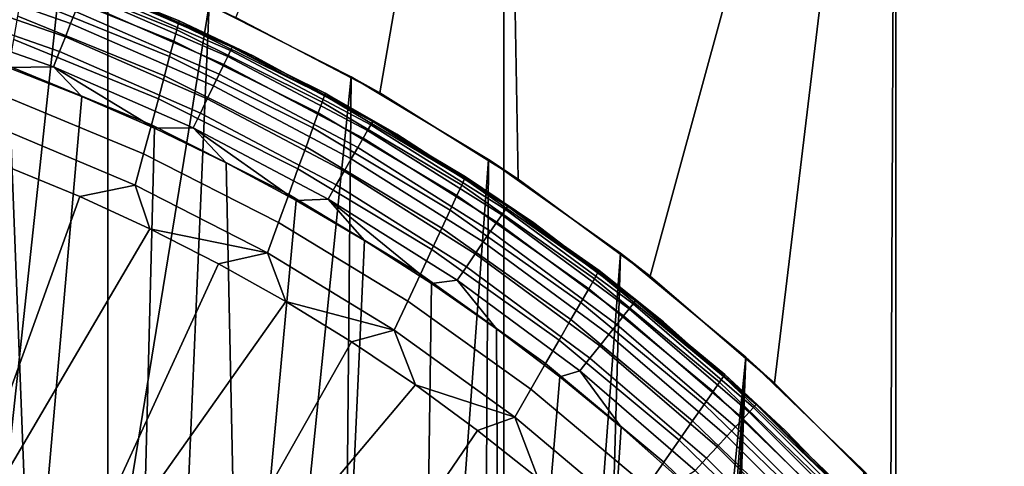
# Model space of a CAD drawing. Header units: metres. Extents: x -109 to 109, y -100 to 58.
# Tile 622 of 642: x 77.818 to 79.645, y 45.78 to 46.607. Entities that reach past the tile are written whole.
import ezdxf

# ---------------------------------------------------------------- set-up
doc = ezdxf.new("R2010")
doc.units = ezdxf.units.M
doc.layers.add('solid_21_062_100_XXX', color=7, linetype='CONTINUOUS')

msp = doc.modelspace()

# ---------------------------------------------------------------- linework, layer by layer
at = {"layer": 'solid_21_062_100_XXX'}
for points in [[(77.981873, 47.799999, 12.915263), (77.242134, 47.799999, 12.978799), (77.242157, 28.5, 12.978798), (77.981888, 28.5, 12.915262)], [(78.716789, 47.799999, 12.809598), (77.981873, 47.799999, 12.915263), (77.981888, 28.5, 12.915262), (78.716789, 28.5, 12.8096)], [(78.716789, 47.799999, -12.809598), (78.486549, 46.471836, -12.847321), (78.21965, 46.611488, -12.88576)], [(78.716789, 47.799999, -12.809598), (78.743179, 46.311813, -12.805004), (78.486549, 46.471836, -12.847321)], [(79.444473, 47.799999, 12.662149), (78.716789, 47.799999, 12.809598), (78.716789, 28.5, 12.8096), (79.444458, 28.5, 12.662155)], [(78.716789, 47.799999, -12.809598), (79.444473, 47.799999, -12.662149), (78.988045, 46.132027, -12.759688), (78.743179, 46.311813, -12.805004)], [(79.444473, 47.799999, -12.662149), (79.219284, 45.93351, -12.712416), (78.988045, 46.132027, -12.759688)], [(79.444473, 47.799999, -12.662149), (79.434807, 45.717884, -12.664395), (79.219284, 45.93351, -12.712416)], [(80.162544, 47.799999, -12.473401), (79.633331, 45.486401, -12.616744), (79.434807, 45.717884, -12.664395), (79.444473, 47.799999, -12.662149)], [(80.162544, 47.799999, 12.473401), (79.444473, 47.799999, 12.662149), (79.444458, 28.5, 12.662155), (80.162521, 28.5, 12.473409)], [(80.162544, 47.799999, -12.473401), (79.813087, 45.24131, -12.570739), (79.633331, 45.486401, -12.616744)], [(77.542229, 45.327286, -9.52515), (77.625603, 46.838364, -9.515654), (77.900475, 46.746822, -9.479095), (77.736526, 45.230133, -9.50188)], [(77.736526, 45.230133, -9.50188), (77.900475, 46.746822, -9.479095), (78.170082, 46.63467, -9.435327), (77.922768, 45.11618, -9.475782)], [(77.92173, 46.622505, -10.758668), (77.647041, 46.71862, -10.758668), (77.640007, 46.695805, -10.738252), (77.913002, 46.600277, -10.738252)], [(78.113159, 46.600868, -12.117154), (77.832726, 46.713814, -12.117154), (77.833427, 46.718128, -12.051724), (78.114235, 46.605099, -12.051724)], [(77.833427, 46.718128, -12.051724), (77.976578, 46.663635, -10.9), (78.252693, 46.539852, -10.9), (78.114235, 46.605099, -12.051724)], [(77.830505, 46.700962, -12.181523), (78.10984, 46.588284, -12.181523), (78.104324, 46.567562, -12.243655), (77.826813, 46.679802, -12.243655)], [(77.832726, 46.713814, -12.117154), (78.113159, 46.600868, -12.117154), (78.10984, 46.588284, -12.181523), (77.830505, 46.700962, -12.181523)], [(77.913002, 46.600277, -10.738252), (77.640007, 46.695805, -10.738252), (77.632111, 46.670216, -10.721828), (77.903221, 46.575352, -10.721828)], [(77.826813, 46.679802, -12.243655), (78.104324, 46.567562, -12.243655), (78.096718, 46.539051, -12.302479), (77.821701, 46.650684, -12.302479)], [(77.903221, 46.575352, -10.721828), (77.632111, 46.670216, -10.721828), (77.623558, 46.642483, -10.709799), (77.892616, 46.548336, -10.709799)], [(78.209625, 46.550068, -10.838406), (77.939545, 46.667904, -10.838406), (77.935165, 46.656738, -10.80937), (78.204422, 46.539265, -10.80937)], [(78.212791, 46.556644, -10.868961), (77.942215, 46.674694, -10.868961), (77.939545, 46.667904, -10.838406), (78.209625, 46.550068, -10.838406)], [(78.212791, 46.556644, -10.868961), (77.976578, 46.663635, -10.9), (77.942215, 46.674694, -10.868961)], [(78.212791, 46.556644, -10.868961), (78.252693, 46.539852, -10.9), (77.976578, 46.663635, -10.9)], [(77.892616, 46.548336, -10.709799), (77.623558, 46.642483, -10.709799), (77.614555, 46.613297, -10.702462), (77.881462, 46.519901, -10.702462)], [(77.821701, 46.650684, -12.302479), (78.096718, 46.539051, -12.302479), (78.087143, 46.503242, -12.356982), (77.815269, 46.614109, -12.356982)], [(78.204422, 46.539265, -10.80937), (77.935165, 46.656738, -10.80937), (77.929176, 46.641479, -10.78257), (78.197311, 46.524498, -10.78257)], [(78.197311, 46.524498, -10.78257), (77.929176, 46.641479, -10.78257), (77.92173, 46.622505, -10.758668), (78.188461, 46.50613, -10.758668)], [(78.099106, 44.986286, -9.447622), (77.922768, 45.11618, -9.475782), (78.170082, 46.63467, -9.435327)], [(78.099106, 44.986286, -9.447622), (78.170082, 46.63467, -9.435327), (78.433556, 46.501625, -9.384885), (78.264076, 44.841339, -9.418214)], [(78.170082, 46.63467, -9.435327), (78.21965, 46.611488, -12.88576), (78.486549, 46.471836, -12.847321), (78.433556, 46.501625, -9.384885)], [(77.881462, 46.519901, -10.702462), (77.614555, 46.613297, -10.702462), (77.796852, 46.518616, -10.7)], [(77.815269, 46.614109, -12.356982), (78.087143, 46.503242, -12.356982), (78.075775, 46.460743, -12.406224), (77.807625, 46.570702, -12.406224)], [(78.188461, 46.50613, -10.758668), (77.92173, 46.622505, -10.758668), (77.913002, 46.600277, -10.738252), (78.178101, 46.484615, -10.738252)], [(78.178101, 46.484615, -10.738252), (77.913002, 46.600277, -10.738252), (77.903221, 46.575352, -10.721828), (78.166481, 46.460491, -10.721828)], [(78.10984, 46.588284, -12.181523), (78.37973, 46.454559, -12.181523), (78.372444, 46.434429, -12.243655), (78.104324, 46.567562, -12.243655)], [(78.113159, 46.600868, -12.117154), (78.384132, 46.466785, -12.117154), (78.37973, 46.454559, -12.181523), (78.10984, 46.588284, -12.181523)], [(78.384132, 46.466785, -12.117154), (78.113159, 46.600868, -12.117154), (78.114235, 46.605099, -12.051724), (78.385567, 46.470898, -12.051724)], [(78.114235, 46.605099, -12.051724), (78.252693, 46.539852, -10.9), (78.518524, 46.395298, -10.9), (78.385567, 46.470898, -12.051724)], [(77.807625, 46.570702, -12.406224), (78.075775, 46.460743, -12.406224), (78.062798, 46.412277, -12.449358), (77.798897, 46.521198, -12.449358)], [(78.166481, 46.460491, -10.721828), (77.903221, 46.575352, -10.721828), (77.892616, 46.548336, -10.709799), (78.153893, 46.434341, -10.709799)], [(77.632202, 45.506119, -10.7), (77.840675, 45.401062, -10.7), (77.796852, 46.518616, -10.7), (77.657738, 46.566811, -10.7)], [(78.104324, 46.567562, -12.243655), (78.372444, 46.434429, -12.243655), (78.362404, 46.406738, -12.302479), (78.096718, 46.539051, -12.302479)], [(78.473785, 46.418701, -10.868961), (78.212791, 46.556644, -10.868961), (78.209625, 46.550068, -10.838406), (78.470139, 46.41238, -10.838406)], [(78.473785, 46.418701, -10.868961), (78.252693, 46.539852, -10.9), (78.212791, 46.556644, -10.868961)], [(78.153893, 46.434341, -10.709799), (77.892616, 46.548336, -10.709799), (77.881462, 46.519901, -10.702462), (78.14064, 46.406822, -10.702462)], [(78.096718, 46.539051, -12.302479), (78.362404, 46.406738, -12.302479), (78.34977, 46.371956, -12.356982), (78.087143, 46.503242, -12.356982)], [(78.464142, 46.401997, -10.80937), (78.204422, 46.539265, -10.80937), (78.197311, 46.524498, -10.78257), (78.455948, 46.387802, -10.78257)], [(78.470139, 46.41238, -10.838406), (78.209625, 46.550068, -10.838406), (78.204422, 46.539265, -10.80937), (78.464142, 46.401997, -10.80937)], [(78.473785, 46.418701, -10.868961), (78.518524, 46.395298, -10.9), (78.252693, 46.539852, -10.9)], [(77.798897, 46.521198, -12.449358), (78.062798, 46.412277, -12.449358), (78.048447, 46.358677, -12.485639), (77.789238, 46.466446, -12.485639)], [(77.881462, 46.519901, -10.702462), (77.796852, 46.518616, -10.7), (77.934006, 46.464985, -10.7)], [(77.840675, 45.401062, -10.7), (77.934006, 46.464985, -10.7), (77.796852, 46.518616, -10.7)], [(77.881462, 46.519901, -10.702462), (77.934006, 46.464985, -10.7), (78.068924, 46.406017, -10.7)], [(78.14064, 46.406822, -10.702462), (77.881462, 46.519901, -10.702462), (78.068924, 46.406017, -10.7)], [(78.455948, 46.387802, -10.78257), (78.197311, 46.524498, -10.78257), (78.188461, 46.50613, -10.758668), (78.445755, 46.370148, -10.758668)], [(78.087143, 46.503242, -12.356982), (78.34977, 46.371956, -12.356982), (78.33477, 46.330677, -12.406224), (78.075775, 46.460743, -12.406224)], [(78.445755, 46.370148, -10.758668), (78.188461, 46.50613, -10.758668), (78.178101, 46.484615, -10.738252), (78.433815, 46.349468, -10.738252)], [(78.416008, 44.682678, -9.388485), (78.264076, 44.841339, -9.418214), (78.433556, 46.501625, -9.384885)], [(78.416008, 44.682678, -9.388485), (78.433556, 46.501625, -9.384885), (78.688637, 46.348114, -9.328708), (78.553596, 44.511696, -9.359351)], [(78.433556, 46.501625, -9.384885), (78.486549, 46.471836, -12.847321), (78.743179, 46.311813, -12.805004), (78.688637, 46.348114, -9.328708)], [(78.433815, 46.349468, -10.738252), (78.178101, 46.484615, -10.738252), (78.166481, 46.460491, -10.721828), (78.420425, 46.326279, -10.721828)], [(77.789238, 46.466446, -12.485639), (78.048447, 46.358677, -12.485639), (78.032967, 46.300854, -12.514442), (77.778816, 46.407379, -12.514442)], [(77.840675, 45.401062, -10.7), (78.03952, 45.278679, -10.7), (78.068924, 46.406017, -10.7), (77.934006, 46.464985, -10.7)], [(78.075775, 46.460743, -12.406224), (78.33477, 46.330677, -12.406224), (78.317657, 46.283611, -12.449358), (78.062798, 46.412277, -12.449358)], [(78.420425, 46.326279, -10.721828), (78.166481, 46.460491, -10.721828), (78.153893, 46.434341, -10.709799), (78.405914, 46.301144, -10.709799)], [(78.384132, 46.466785, -12.117154), (78.644035, 46.312347, -12.117154), (78.638596, 46.300571, -12.181523), (78.37973, 46.454559, -12.181523)], [(78.644035, 46.312347, -12.117154), (78.384132, 46.466785, -12.117154), (78.385567, 46.470898, -12.051724), (78.645828, 46.316311, -12.051724)], [(78.385567, 46.470898, -12.051724), (78.518524, 46.395298, -10.9), (78.772514, 46.23082, -10.9), (78.645828, 46.316311, -12.051724)], [(78.37973, 46.454559, -12.181523), (78.638596, 46.300571, -12.181523), (78.629601, 46.281185, -12.243655), (78.372444, 46.434429, -12.243655)], [(78.405914, 46.301144, -10.709799), (78.153893, 46.434341, -10.709799), (78.14064, 46.406822, -10.702462), (78.39064, 46.274689, -10.702462)], [(78.372444, 46.434429, -12.243655), (78.629601, 46.281185, -12.243655), (78.617203, 46.254513, -12.302479), (78.362404, 46.406738, -12.302479)], [(77.778816, 46.407379, -12.514442), (78.032967, 46.300854, -12.514442), (77.929863, 46.279633, -12.535121), (77.797607, 46.334175, -12.535121)], [(78.03952, 45.278679, -10.7), (78.227257, 45.139881, -10.7), (78.201462, 46.341785, -10.7), (78.068924, 46.406017, -10.7)], [(78.062798, 46.412277, -12.449358), (78.317657, 46.283611, -12.449358), (78.298737, 46.231556, -12.485639), (78.048447, 46.358677, -12.485639)], [(78.14064, 46.406822, -10.702462), (78.068924, 46.406017, -10.7), (78.201462, 46.341785, -10.7)], [(78.14064, 46.406822, -10.702462), (78.201462, 46.341785, -10.7), (78.331413, 46.272369, -10.7)], [(78.39064, 46.274689, -10.702462), (78.14064, 46.406822, -10.702462), (78.331413, 46.272369, -10.7)], [(78.362404, 46.406738, -12.302479), (78.617203, 46.254513, -12.302479), (78.601616, 46.221016, -12.356982), (78.34977, 46.371956, -12.356982)], [(78.719635, 46.255611, -10.838406), (78.470139, 46.41238, -10.838406), (78.464142, 46.401997, -10.80937), (78.712883, 46.245705, -10.80937)], [(78.723747, 46.261642, -10.868961), (78.473785, 46.418701, -10.868961), (78.470139, 46.41238, -10.838406), (78.719635, 46.255611, -10.838406)], [(78.723747, 46.261642, -10.868961), (78.518524, 46.395298, -10.9), (78.473785, 46.418701, -10.868961)], [(78.703651, 46.232159, -10.78257), (78.455948, 46.387802, -10.78257), (78.445755, 46.370148, -10.758668), (78.692169, 46.215317, -10.758668)], [(78.712883, 46.245705, -10.80937), (78.464142, 46.401997, -10.80937), (78.455948, 46.387802, -10.78257), (78.703651, 46.232159, -10.78257)], [(78.723747, 46.261642, -10.868961), (78.772514, 46.23082, -10.9), (78.518524, 46.395298, -10.9)], [(78.34977, 46.371956, -12.356982), (78.601616, 46.221016, -12.356982), (78.583107, 46.181267, -12.406224), (78.33477, 46.330677, -12.406224)], [(78.692169, 46.215317, -10.758668), (78.445755, 46.370148, -10.758668), (78.433815, 46.349468, -10.738252), (78.678719, 46.195587, -10.738252)], [(78.048447, 46.358677, -12.485639), (78.298737, 46.231556, -12.485639), (78.27832, 46.175404, -12.514442), (78.032967, 46.300854, -12.514442)], [(77.668976, 45.555222, -12.715114), (77.464363, 45.639256, -12.715114), (77.797607, 46.334175, -12.535121), (77.929863, 46.279633, -12.535121)], [(78.227257, 45.139881, -10.7), (78.331413, 46.272369, -10.7), (78.201462, 46.341785, -10.7)], [(78.678719, 46.195587, -10.738252), (78.433815, 46.349468, -10.738252), (78.420425, 46.326279, -10.721828), (78.663628, 46.173462, -10.721828)], [(78.675667, 44.330029, -9.331731), (78.553596, 44.511696, -9.359351), (78.688637, 46.348114, -9.328708)], [(78.675667, 44.330029, -9.331731), (78.688637, 46.348114, -9.328708), (78.933357, 46.174706, -9.267886), (78.78125, 44.139473, -9.306482)], [(78.688637, 46.348114, -9.328708), (78.743179, 46.311813, -12.805004), (78.988045, 46.132027, -12.759688), (78.933357, 46.174706, -9.267886)], [(78.33477, 46.330677, -12.406224), (78.583107, 46.181267, -12.406224), (78.562004, 46.135941, -12.449358), (78.317657, 46.283611, -12.449358)], [(78.663628, 46.173462, -10.721828), (78.420425, 46.326279, -10.721828), (78.405914, 46.301144, -10.709799), (78.647285, 46.149483, -10.709799)], [(78.891357, 46.138466, -12.117154), (78.644035, 46.312347, -12.117154), (78.645828, 46.316311, -12.051724), (78.893486, 46.14225, -12.051724)], [(78.645828, 46.316311, -12.051724), (78.772514, 46.23082, -10.9), (79.013161, 46.047379, -10.9), (78.893486, 46.14225, -12.051724)], [(78.032967, 46.300854, -12.514442), (78.05983, 46.219849, -12.535121), (77.929863, 46.279633, -12.535121)], [(78.032967, 46.300854, -12.514442), (78.27832, 46.175404, -12.514442), (78.05983, 46.219849, -12.535121)], [(78.647285, 46.149483, -10.709799), (78.405914, 46.301144, -10.709799), (78.39064, 46.274689, -10.702462), (78.630074, 46.124245, -10.702462)], [(78.638596, 46.300571, -12.181523), (78.884918, 46.127228, -12.181523), (78.874283, 46.108723, -12.243655), (78.629601, 46.281185, -12.243655)], [(78.644035, 46.312347, -12.117154), (78.891357, 46.138466, -12.117154), (78.884918, 46.127228, -12.181523), (78.638596, 46.300571, -12.181523)], [(77.668976, 45.555222, -12.715114), (77.929863, 46.279633, -12.535121), (78.05983, 46.219849, -12.535121)], [(78.317657, 46.283611, -12.449358), (78.562004, 46.135941, -12.449358), (78.538658, 46.085815, -12.485639), (78.298737, 46.231556, -12.485639)], [(78.629601, 46.281185, -12.243655), (78.874283, 46.108723, -12.243655), (78.859627, 46.083271, -12.302479), (78.617203, 46.254513, -12.302479)], [(78.227257, 45.139881, -10.7), (78.402542, 44.985657, -10.7), (78.458496, 46.197937, -10.7), (78.331413, 46.272369, -10.7)], [(78.39064, 46.274689, -10.702462), (78.331413, 46.272369, -10.7), (78.458496, 46.197937, -10.7)], [(78.39064, 46.274689, -10.702462), (78.458496, 46.197937, -10.7), (78.582603, 46.118534, -10.7)], [(78.630074, 46.124245, -10.702462), (78.39064, 46.274689, -10.702462), (78.582603, 46.118534, -10.7)], [(78.961273, 46.086338, -10.868961), (78.723747, 46.261642, -10.868961), (78.719635, 46.255611, -10.838406), (78.956726, 46.080635, -10.838406)], [(78.961273, 46.086338, -10.868961), (78.772514, 46.23082, -10.9), (78.723747, 46.261642, -10.868961)], [(78.617203, 46.254513, -12.302479), (78.859627, 46.083271, -12.302479), (78.841209, 46.051308, -12.356982), (78.601616, 46.221016, -12.356982)], [(78.949249, 46.071259, -10.80937), (78.712883, 46.245705, -10.80937), (78.703651, 46.232159, -10.78257), (78.939026, 46.058445, -10.78257)], [(78.956726, 46.080635, -10.838406), (78.719635, 46.255611, -10.838406), (78.712883, 46.245705, -10.80937), (78.949249, 46.071259, -10.80937)], [(78.298737, 46.231556, -12.485639), (78.538658, 46.085815, -12.485639), (78.513481, 46.03175, -12.514442), (78.27832, 46.175404, -12.514442)], [(78.939026, 46.058445, -10.78257), (78.703651, 46.232159, -10.78257), (78.692169, 46.215317, -10.758668), (78.926315, 46.042503, -10.758668)], [(78.961273, 46.086338, -10.868961), (79.013161, 46.047379, -10.9), (78.772514, 46.23082, -10.9)], [(77.866348, 45.455353, -12.715114), (77.668976, 45.555222, -12.715114), (78.05983, 46.219849, -12.535121), (78.187302, 46.154915, -12.535121)], [(78.27832, 46.175404, -12.514442), (78.187302, 46.154915, -12.535121), (78.05983, 46.219849, -12.535121)], [(78.601616, 46.221016, -12.356982), (78.841209, 46.051308, -12.356982), (78.819344, 46.013374, -12.406224), (78.583107, 46.181267, -12.406224)], [(78.926315, 46.042503, -10.758668), (78.692169, 46.215317, -10.758668), (78.678719, 46.195587, -10.738252), (78.91143, 46.023838, -10.738252)], [(78.402542, 44.985657, -10.7), (78.56411, 44.817123, -10.7), (78.582603, 46.118534, -10.7), (78.458496, 46.197937, -10.7)], [(78.91143, 46.023838, -10.738252), (78.678719, 46.195587, -10.738252), (78.663628, 46.173462, -10.721828), (78.89473, 46.002899, -10.721828)], [(78.27832, 46.175404, -12.514442), (78.31208, 46.084942, -12.535121), (78.187302, 46.154915, -12.535121)], [(78.27832, 46.175404, -12.514442), (78.513481, 46.03175, -12.514442), (78.31208, 46.084942, -12.535121)], [(78.583107, 46.181267, -12.406224), (78.819344, 46.013374, -12.406224), (78.794411, 45.970127, -12.449358), (78.562004, 46.135941, -12.449358)], [(78.89473, 46.002899, -10.721828), (78.663628, 46.173462, -10.721828), (78.647285, 46.149483, -10.709799), (78.87664, 45.980213, -10.709799)], [(78.869804, 43.941551, -9.284328), (78.78125, 44.139473, -9.306482), (78.933357, 46.174706, -9.267886)], [(78.869804, 43.941551, -9.284328), (78.933357, 46.174706, -9.267886), (79.165985, 45.982033, -9.20366), (78.94091, 43.737865, -9.265887)], [(78.933357, 46.174706, -9.267886), (78.988045, 46.132027, -12.759688), (79.219284, 45.93351, -12.712416), (79.165985, 45.982033, -9.20366)], [(77.866348, 45.455353, -12.715114), (78.187302, 46.154915, -12.535121), (78.31208, 46.084942, -12.535121)], [(78.87664, 45.980213, -10.709799), (78.647285, 46.149483, -10.709799), (78.630074, 46.124245, -10.702462), (78.857597, 45.956329, -10.702462)], [(78.562004, 46.135941, -12.449358), (78.794411, 45.970127, -12.449358), (78.766838, 45.922298, -12.485639), (78.538658, 46.085815, -12.485639)], [(78.891357, 46.138466, -12.117154), (79.124634, 45.946156, -12.117154), (79.117249, 45.935535, -12.181523), (78.884918, 46.127228, -12.181523)], [(79.124634, 45.946156, -12.117154), (78.891357, 46.138466, -12.117154), (78.893486, 46.14225, -12.051724), (79.127083, 45.949734, -12.051724)], [(78.893486, 46.14225, -12.051724), (79.013161, 46.047379, -10.9), (79.239059, 45.846058, -10.9), (79.127083, 45.949734, -12.051724)], [(78.56411, 44.817123, -10.7), (78.710793, 44.635509, -10.7), (78.703438, 46.034359, -10.7), (78.582603, 46.118534, -10.7)], [(78.630074, 46.124245, -10.702462), (78.582603, 46.118534, -10.7), (78.703438, 46.034359, -10.7)], [(78.857597, 45.956329, -10.702462), (78.630074, 46.124245, -10.702462), (78.703438, 46.034359, -10.7), (78.820908, 45.945488, -10.7)], [(78.884918, 46.127228, -12.181523), (79.117249, 45.935535, -12.181523), (79.105057, 45.918056, -12.243655), (78.874283, 46.108723, -12.243655)], [(78.874283, 46.108723, -12.243655), (79.105057, 45.918056, -12.243655), (79.088264, 45.894009, -12.302479), (78.859627, 46.083271, -12.302479)], [(78.055252, 45.340267, -12.715114), (77.866348, 45.455353, -12.715114), (78.31208, 46.084942, -12.535121), (78.43396, 46.010033, -12.535121)], [(78.513481, 46.03175, -12.514442), (78.43396, 46.010033, -12.535121), (78.31208, 46.084942, -12.535121)], [(78.538658, 46.085815, -12.485639), (78.766838, 45.922298, -12.485639), (78.737099, 45.870712, -12.514442), (78.513481, 46.03175, -12.514442)], [(78.859627, 46.083271, -12.302479), (79.088264, 45.894009, -12.302479), (79.067162, 45.863811, -12.356982), (78.841209, 46.051308, -12.356982)], [(79.180069, 45.888428, -10.838406), (78.956726, 46.080635, -10.838406), (78.949249, 46.071259, -10.80937), (79.171913, 45.879639, -10.80937)], [(79.185036, 45.89378, -10.868961), (78.961273, 46.086338, -10.868961), (78.956726, 46.080635, -10.838406), (79.180069, 45.888428, -10.838406)], [(79.185036, 45.89378, -10.868961), (79.013161, 46.047379, -10.9), (78.961273, 46.086338, -10.868961)], [(79.160767, 45.867622, -10.78257), (78.939026, 46.058445, -10.78257), (78.926315, 46.042503, -10.758668), (79.146896, 45.85268, -10.758668)], [(79.171913, 45.879639, -10.80937), (78.949249, 46.071259, -10.80937), (78.939026, 46.058445, -10.78257), (79.160767, 45.867622, -10.78257)], [(78.841209, 46.051308, -12.356982), (79.067162, 45.863811, -12.356982), (79.042107, 45.82798, -12.406224), (78.819344, 46.013374, -12.406224)], [(79.146896, 45.85268, -10.758668), (78.926315, 46.042503, -10.758668), (78.91143, 46.023838, -10.738252), (79.130661, 45.835175, -10.738252)], [(79.185036, 45.89378, -10.868961), (79.239059, 45.846058, -10.9), (79.013161, 46.047379, -10.9)], [(78.513481, 46.03175, -12.514442), (78.55275, 45.930309, -12.535121), (78.43396, 46.010033, -12.535121)], [(78.513481, 46.03175, -12.514442), (78.737099, 45.870712, -12.514442), (78.55275, 45.930309, -12.535121)], [(78.710793, 44.635509, -10.7), (78.820908, 45.945488, -10.7), (78.703438, 46.034359, -10.7)], [(79.130661, 45.835175, -10.738252), (78.91143, 46.023838, -10.738252), (78.89473, 46.002899, -10.721828), (79.112442, 45.815544, -10.721828)], [(78.055252, 45.340267, -12.715114), (78.43396, 46.010033, -12.535121), (78.55275, 45.930309, -12.535121)], [(78.819344, 46.013374, -12.406224), (79.042107, 45.82798, -12.406224), (79.013542, 45.787125, -12.449358), (78.794411, 45.970127, -12.449358)], [(79.112442, 45.815544, -10.721828), (78.89473, 46.002899, -10.721828), (78.87664, 45.980213, -10.709799), (79.092705, 45.794273, -10.709799)], [(78.794411, 45.970127, -12.449358), (79.013542, 45.787125, -12.449358), (78.981956, 45.741947, -12.485639), (78.766838, 45.922298, -12.485639)], [(79.092705, 45.794273, -10.709799), (78.87664, 45.980213, -10.709799), (78.857597, 45.956329, -10.702462), (79.07193, 45.771881, -10.702462)], [(78.994331, 43.529915, -9.251651), (78.94091, 43.737865, -9.265887), (79.165985, 45.982033, -9.20366)], [(79.029953, 43.319103, -9.241972), (78.994331, 43.529915, -9.251651), (79.165985, 45.982033, -9.20366)], [(79.047775, 43.106483, -9.237076), (79.029953, 43.319103, -9.241972), (79.165985, 45.982033, -9.20366)], [(79.047775, 42.893463, -9.237076), (79.165985, 45.982033, -9.20366), (79.049286, 42.893391, -9.235881)], [(79.047775, 42.893463, -9.237076), (79.047775, 43.106483, -9.237076), (79.165985, 45.982033, -9.20366)], [(79.049286, 42.893391, -9.235881), (79.165985, 45.982033, -9.20366), (79.383881, 45.771866, -9.137719), (79.165985, 40.017967, -9.203661)], [(79.165985, 45.982033, -9.20366), (79.219284, 45.93351, -12.712416), (79.434807, 45.717884, -12.664395), (79.383881, 45.771866, -9.137719)], [(78.857597, 45.956329, -10.702462), (78.820908, 45.945488, -10.7), (78.934784, 45.852074, -10.7)], [(79.07193, 45.771881, -10.702462), (78.857597, 45.956329, -10.702462), (78.934784, 45.852074, -10.7), (79.044884, 45.754276, -10.7)], [(79.342506, 45.736549, -12.117154), (79.124634, 45.946156, -12.117154), (79.127083, 45.949734, -12.051724), (79.345261, 45.739891, -12.051724)], [(79.127083, 45.949734, -12.051724), (79.239059, 45.846058, -10.9), (79.448883, 45.628036, -10.9), (79.345261, 45.739891, -12.051724)], [(78.234512, 45.210682, -12.715114), (78.055252, 45.340267, -12.715114), (78.55275, 45.930309, -12.535121), (78.668259, 45.845901, -12.535121)], [(78.737099, 45.870712, -12.514442), (78.668259, 45.845901, -12.535121), (78.55275, 45.930309, -12.535121)], [(78.710793, 44.635509, -10.7), (78.841553, 44.442093, -10.7), (78.934784, 45.852074, -10.7), (78.820908, 45.945488, -10.7)], [(79.117249, 45.935535, -12.181523), (79.334229, 45.726627, -12.181523), (79.320572, 45.710297, -12.243655), (79.105057, 45.918056, -12.243655)], [(79.124634, 45.946156, -12.117154), (79.342506, 45.736549, -12.117154), (79.334229, 45.726627, -12.181523), (79.117249, 45.935535, -12.181523)], [(78.766838, 45.922298, -12.485639), (78.981956, 45.741947, -12.485639), (78.947891, 45.693222, -12.514442), (78.737099, 45.870712, -12.514442)], [(79.105057, 45.918056, -12.243655), (79.320572, 45.710297, -12.243655), (79.301773, 45.687836, -12.302479), (79.088264, 45.894009, -12.302479)], [(79.088264, 45.894009, -12.302479), (79.301773, 45.687836, -12.302479), (79.278152, 45.659626, -12.356982), (79.067162, 45.863811, -12.356982)], [(79.393776, 45.685036, -10.868961), (79.185036, 45.89378, -10.868961), (79.180069, 45.888428, -10.838406), (79.388428, 45.680069, -10.838406)], [(79.393776, 45.685036, -10.868961), (79.239059, 45.846058, -10.9), (79.185036, 45.89378, -10.868961)], [(79.379639, 45.671913, -10.80937), (79.171913, 45.879639, -10.80937), (79.160767, 45.867622, -10.78257), (79.367622, 45.660767, -10.78257)], [(79.388428, 45.680069, -10.838406), (79.180069, 45.888428, -10.838406), (79.171913, 45.879639, -10.80937), (79.379639, 45.671913, -10.80937)], [(78.737099, 45.870712, -12.514442), (78.780296, 45.756947, -12.535121), (78.668259, 45.845901, -12.535121)], [(78.737099, 45.870712, -12.514442), (78.947891, 45.693222, -12.514442), (78.780296, 45.756947, -12.535121)], [(79.067162, 45.863811, -12.356982), (79.278152, 45.659626, -12.356982), (79.250107, 45.626156, -12.406224), (79.042107, 45.82798, -12.406224)], [(79.367622, 45.660767, -10.78257), (79.160767, 45.867622, -10.78257), (79.146896, 45.85268, -10.758668), (79.352676, 45.6469, -10.758668)], [(78.234512, 45.210682, -12.715114), (78.668259, 45.845901, -12.535121), (78.780296, 45.756947, -12.535121)], [(78.841553, 44.442093, -10.7), (78.955437, 44.238274, -10.7), (79.044884, 45.754276, -10.7), (78.934784, 45.852074, -10.7)], [(79.352676, 45.6469, -10.758668), (79.146896, 45.85268, -10.758668), (79.130661, 45.835175, -10.738252), (79.335175, 45.630657, -10.738252)], [(79.393776, 45.685036, -10.868961), (79.448883, 45.628036, -10.9), (79.239059, 45.846058, -10.9)], [(79.042107, 45.82798, -12.406224), (79.250107, 45.626156, -12.406224), (79.218132, 45.587997, -12.449358), (79.013542, 45.787125, -12.449358)], [(79.335175, 45.630657, -10.738252), (79.130661, 45.835175, -10.738252), (79.112442, 45.815544, -10.721828), (79.315544, 45.612446, -10.721828)], [(79.315544, 45.612446, -10.721828), (79.112442, 45.815544, -10.721828), (79.092705, 45.794273, -10.709799), (79.294273, 45.592705, -10.709799)], [(79.013542, 45.787125, -12.449358), (79.218132, 45.587997, -12.449358), (79.182777, 45.545799, -12.485639), (78.981956, 45.741947, -12.485639)], [(79.294273, 45.592705, -10.709799), (79.092705, 45.794273, -10.709799), (79.07193, 45.771881, -10.702462), (79.271881, 45.57193, -10.702462)]]:
    msp.add_3dface(points, dxfattribs=at)

doc.saveas('drawing.dxf')
